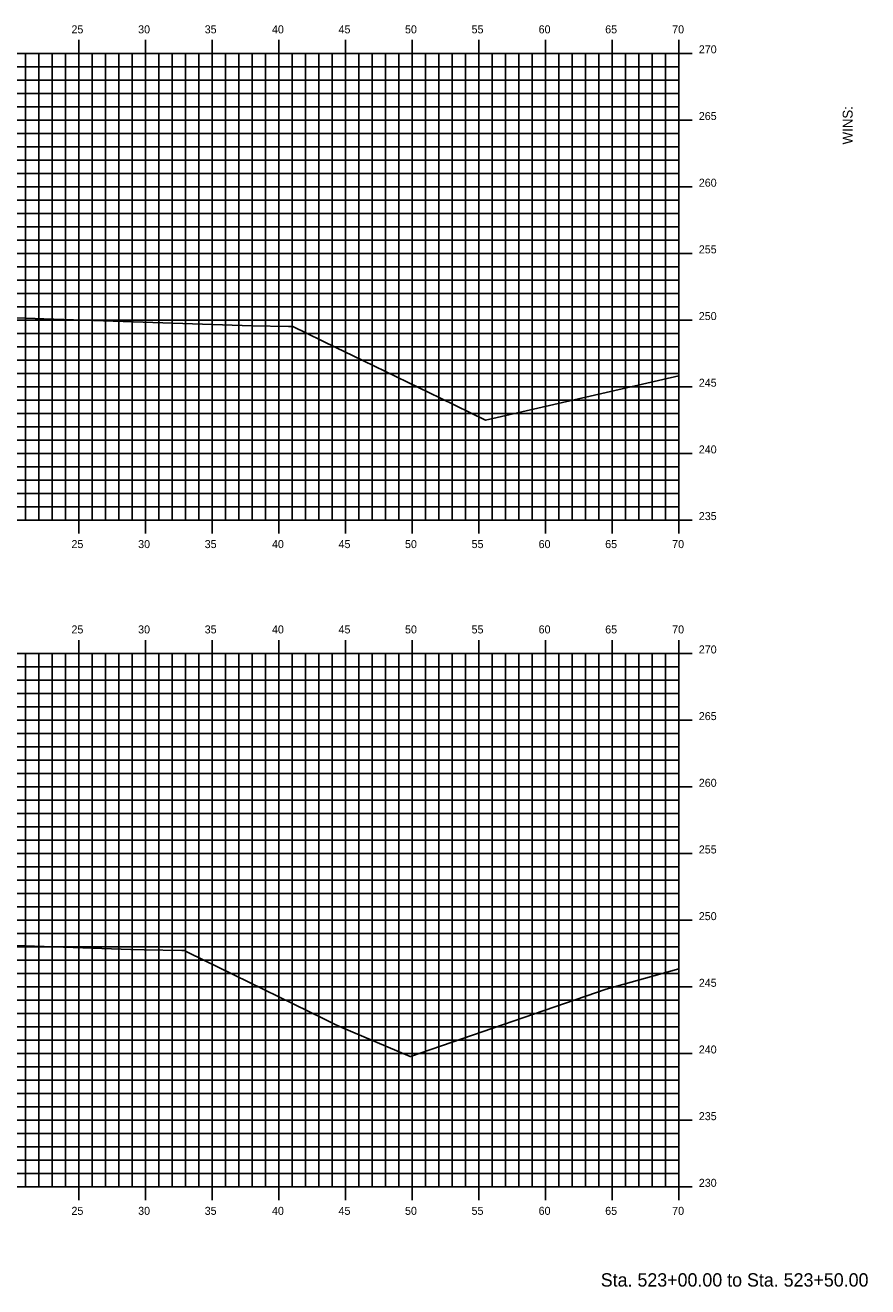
# Model space of a CAD drawing. Extents: x 1170543 to 1177585, y 609599 to 610623.
# Drawn here: x 1175304.3 to 1175367.5, y 610270.3 to 610364.9 of the extents above; entities that cross this region are included whole.
import ezdxf

# ---------------------------------------------------------------- set-up
doc = ezdxf.new("R2010")
doc.units = 0
for name, color, linetype in [('BORDER', 7, 'Continuous'), ('H_V ANNOTATION', 7, 'Continuous'), ('MAJOR', 7, 'Continuous'), ('MINOR', 7, 'Continuous'), ('S_Roadway_Centerline', 7, 'Continuous')]:
    doc.layers.add(name, color=color, linetype=linetype)

msp = doc.modelspace()

# ---------------------------------------------------------------- linework, layer by layer
at = {"layer": 'MAJOR'}
for p, q in [((1175308.359, 610363.803), (1175308.359, 610362.801)), ((1175313.359, 610363.803), (1175313.359, 610362.801)), ((1175318.359, 610363.803), (1175318.359, 610362.801)), ((1175323.359, 610363.803), (1175323.359, 610362.801)), ((1175328.359, 610363.803), (1175328.359, 610362.801)), ((1175333.359, 610363.803), (1175333.359, 610362.801)), ((1175338.359, 610363.803), (1175338.359, 610362.801)), ((1175343.359, 610363.803), (1175343.359, 610362.801)), ((1175348.359, 610363.803), (1175348.359, 610362.801)), ((1175353.359, 610363.803), (1175353.359, 610362.801)), ((1175213.359, 610362.801), (1175353.359, 610362.801)), ((1175213.359, 610362.801), (1175353.359, 610362.801)), ((1175308.359, 610327.801), (1175308.359, 610362.801)), ((1175313.359, 610327.801), (1175313.359, 610362.801)), ((1175318.359, 610327.801), (1175318.359, 610362.801)), ((1175323.359, 610327.801), (1175323.359, 610362.801)), ((1175328.359, 610327.801), (1175328.359, 610362.801)), ((1175333.359, 610327.801), (1175333.359, 610362.801)), ((1175338.359, 610327.801), (1175338.359, 610362.801)), ((1175343.359, 610327.801), (1175343.359, 610362.801)), ((1175348.359, 610327.801), (1175348.359, 610362.801)), ((1175354.361, 610362.801), (1175352.357, 610362.801)), ((1175353.359, 610327.801), (1175353.359, 610362.801)), ((1175353.359, 610327.801), (1175353.359, 610362.801)), ((1175213.359, 610357.801), (1175353.359, 610357.801)), ((1175354.361, 610357.801), (1175352.357, 610357.801)), ((1175213.359, 610352.801), (1175353.359, 610352.801)), ((1175354.361, 610352.801), (1175352.357, 610352.801)), ((1175213.359, 610347.801), (1175353.359, 610347.801)), ((1175354.361, 610347.801), (1175352.357, 610347.801)), ((1175213.359, 610342.801), (1175353.359, 610342.801)), ((1175354.361, 610342.801), (1175352.357, 610342.801)), ((1175213.359, 610337.801), (1175353.359, 610337.801)), ((1175354.361, 610337.801), (1175352.357, 610337.801)), ((1175213.359, 610332.801), (1175353.359, 610332.801)), ((1175354.361, 610332.801), (1175352.357, 610332.801)), ((1175213.359, 610327.801), (1175353.359, 610327.801)), ((1175213.359, 610327.801), (1175353.359, 610327.801)), ((1175308.359, 610326.799), (1175308.359, 610327.801)), ((1175313.359, 610326.799), (1175313.359, 610327.801)), ((1175318.359, 610326.799), (1175318.359, 610327.801)), ((1175323.359, 610326.799), (1175323.359, 610327.801)), ((1175328.359, 610326.799), (1175328.359, 610327.801)), ((1175333.359, 610326.799), (1175333.359, 610327.801)), ((1175338.359, 610326.799), (1175338.359, 610327.801)), ((1175343.359, 610326.799), (1175343.359, 610327.801)), ((1175348.359, 610326.799), (1175348.359, 610327.801)), ((1175354.361, 610327.801), (1175352.357, 610327.801)), ((1175353.359, 610326.799), (1175353.359, 610327.801)), ((1175308.359, 610318.803), (1175308.359, 610317.801)), ((1175313.359, 610318.803), (1175313.359, 610317.801)), ((1175318.359, 610318.803), (1175318.359, 610317.801)), ((1175323.359, 610318.803), (1175323.359, 610317.801)), ((1175328.359, 610318.803), (1175328.359, 610317.801)), ((1175333.359, 610318.803), (1175333.359, 610317.801)), ((1175338.359, 610318.803), (1175338.359, 610317.801)), ((1175343.359, 610318.803), (1175343.359, 610317.801)), ((1175348.359, 610318.803), (1175348.359, 610317.801)), ((1175353.359, 610318.803), (1175353.359, 610317.801)), ((1175213.359, 610317.801), (1175353.359, 610317.801)), ((1175213.359, 610317.801), (1175353.359, 610317.801)), ((1175308.359, 610277.801), (1175308.359, 610317.801)), ((1175313.359, 610277.801), (1175313.359, 610317.801)), ((1175318.359, 610277.801), (1175318.359, 610317.801)), ((1175323.359, 610277.801), (1175323.359, 610317.801)), ((1175328.359, 610277.801), (1175328.359, 610317.801)), ((1175333.359, 610277.801), (1175333.359, 610317.801)), ((1175338.359, 610277.801), (1175338.359, 610317.801)), ((1175343.359, 610277.801), (1175343.359, 610317.801)), ((1175348.359, 610277.801), (1175348.359, 610317.801)), ((1175354.361, 610317.801), (1175352.357, 610317.801)), ((1175353.359, 610277.801), (1175353.359, 610317.801)), ((1175353.359, 610277.801), (1175353.359, 610317.801)), ((1175213.359, 610312.801), (1175353.359, 610312.801)), ((1175354.361, 610312.801), (1175352.357, 610312.801)), ((1175213.359, 610307.801), (1175353.359, 610307.801)), ((1175354.361, 610307.801), (1175352.357, 610307.801)), ((1175213.359, 610302.801), (1175353.359, 610302.801)), ((1175354.361, 610302.801), (1175352.357, 610302.801)), ((1175213.359, 610297.801), (1175353.359, 610297.801)), ((1175354.361, 610297.801), (1175352.357, 610297.801)), ((1175213.359, 610292.801), (1175353.359, 610292.801)), ((1175354.361, 610292.801), (1175352.357, 610292.801)), ((1175213.359, 610287.801), (1175353.359, 610287.801)), ((1175354.361, 610287.801), (1175352.357, 610287.801)), ((1175213.359, 610282.801), (1175353.359, 610282.801)), ((1175354.361, 610282.801), (1175352.357, 610282.801)), ((1175213.359, 610277.801), (1175353.359, 610277.801)), ((1175213.359, 610277.801), (1175353.359, 610277.801)), ((1175308.359, 610276.799), (1175308.359, 610277.801)), ((1175313.359, 610276.799), (1175313.359, 610277.801)), ((1175318.359, 610276.799), (1175318.359, 610277.801)), ((1175323.359, 610276.799), (1175323.359, 610277.801)), ((1175328.359, 610276.799), (1175328.359, 610277.801)), ((1175333.359, 610276.799), (1175333.359, 610277.801)), ((1175338.359, 610276.799), (1175338.359, 610277.801)), ((1175343.359, 610276.799), (1175343.359, 610277.801)), ((1175348.359, 610276.799), (1175348.359, 610277.801)), ((1175354.361, 610277.801), (1175352.357, 610277.801)), ((1175353.359, 610276.799), (1175353.359, 610277.801))]:
    msp.add_line(p, q, dxfattribs=at)
at = {"layer": 'MINOR'}
for p, q in [((1175304.359, 610327.801), (1175304.359, 610362.801)), ((1175305.359, 610327.801), (1175305.359, 610362.801)), ((1175306.359, 610327.801), (1175306.359, 610362.801)), ((1175307.359, 610327.801), (1175307.359, 610362.801)), ((1175309.359, 610327.801), (1175309.359, 610362.801)), ((1175310.359, 610327.801), (1175310.359, 610362.801)), ((1175311.359, 610327.801), (1175311.359, 610362.801)), ((1175312.359, 610327.801), (1175312.359, 610362.801)), ((1175314.359, 610327.801), (1175314.359, 610362.801)), ((1175315.359, 610327.801), (1175315.359, 610362.801)), ((1175316.359, 610327.801), (1175316.359, 610362.801)), ((1175317.359, 610327.801), (1175317.359, 610362.801)), ((1175319.359, 610327.801), (1175319.359, 610362.801)), ((1175320.359, 610327.801), (1175320.359, 610362.801)), ((1175321.359, 610327.801), (1175321.359, 610362.801)), ((1175322.359, 610327.801), (1175322.359, 610362.801)), ((1175324.359, 610327.801), (1175324.359, 610362.801)), ((1175325.359, 610327.801), (1175325.359, 610362.801)), ((1175326.359, 610327.801), (1175326.359, 610362.801)), ((1175327.359, 610327.801), (1175327.359, 610362.801)), ((1175329.359, 610327.801), (1175329.359, 610362.801)), ((1175330.359, 610327.801), (1175330.359, 610362.801)), ((1175331.359, 610327.801), (1175331.359, 610362.801)), ((1175332.359, 610327.801), (1175332.359, 610362.801)), ((1175334.359, 610327.801), (1175334.359, 610362.801)), ((1175335.359, 610327.801), (1175335.359, 610362.801)), ((1175336.359, 610327.801), (1175336.359, 610362.801)), ((1175337.359, 610327.801), (1175337.359, 610362.801)), ((1175339.359, 610327.801), (1175339.359, 610362.801)), ((1175340.359, 610327.801), (1175340.359, 610362.801)), ((1175341.359, 610327.801), (1175341.359, 610362.801)), ((1175342.359, 610327.801), (1175342.359, 610362.801)), ((1175344.359, 610327.801), (1175344.359, 610362.801)), ((1175345.359, 610327.801), (1175345.359, 610362.801)), ((1175346.359, 610327.801), (1175346.359, 610362.801)), ((1175347.359, 610327.801), (1175347.359, 610362.801)), ((1175349.359, 610327.801), (1175349.359, 610362.801)), ((1175350.359, 610327.801), (1175350.359, 610362.801)), ((1175351.359, 610327.801), (1175351.359, 610362.801)), ((1175352.359, 610327.801), (1175352.359, 610362.801)), ((1175213.359, 610361.801), (1175353.359, 610361.801)), ((1175353.359, 610361.801), (1175352.357, 610361.801)), ((1175213.359, 610360.801), (1175353.359, 610360.801)), ((1175353.359, 610360.801), (1175352.357, 610360.801)), ((1175213.359, 610359.801), (1175353.359, 610359.801)), ((1175353.359, 610359.801), (1175352.357, 610359.801)), ((1175213.359, 610358.801), (1175353.359, 610358.801)), ((1175353.359, 610358.801), (1175352.357, 610358.801)), ((1175213.359, 610356.801), (1175353.359, 610356.801)), ((1175353.359, 610356.801), (1175352.357, 610356.801)), ((1175213.359, 610355.801), (1175353.359, 610355.801)), ((1175353.359, 610355.801), (1175352.357, 610355.801)), ((1175213.359, 610354.801), (1175353.359, 610354.801)), ((1175353.359, 610354.801), (1175352.357, 610354.801)), ((1175213.359, 610353.801), (1175353.359, 610353.801)), ((1175353.359, 610353.801), (1175352.357, 610353.801)), ((1175213.359, 610351.801), (1175353.359, 610351.801)), ((1175353.359, 610351.801), (1175352.357, 610351.801)), ((1175213.359, 610350.801), (1175353.359, 610350.801)), ((1175353.359, 610350.801), (1175352.357, 610350.801)), ((1175213.359, 610349.801), (1175353.359, 610349.801)), ((1175353.359, 610349.801), (1175352.357, 610349.801)), ((1175213.359, 610348.801), (1175353.359, 610348.801)), ((1175353.359, 610348.801), (1175352.357, 610348.801)), ((1175213.359, 610346.801), (1175353.359, 610346.801)), ((1175353.359, 610346.801), (1175352.357, 610346.801)), ((1175213.359, 610345.801), (1175353.359, 610345.801)), ((1175353.359, 610345.801), (1175352.357, 610345.801)), ((1175213.359, 610344.801), (1175353.359, 610344.801)), ((1175353.359, 610344.801), (1175352.357, 610344.801)), ((1175213.359, 610343.801), (1175353.359, 610343.801)), ((1175353.359, 610343.801), (1175352.357, 610343.801)), ((1175213.359, 610341.801), (1175353.359, 610341.801)), ((1175353.359, 610341.801), (1175352.357, 610341.801)), ((1175213.359, 610340.801), (1175353.359, 610340.801)), ((1175353.359, 610340.801), (1175352.357, 610340.801)), ((1175213.359, 610339.801), (1175353.359, 610339.801)), ((1175353.359, 610339.801), (1175352.357, 610339.801)), ((1175213.359, 610338.801), (1175353.359, 610338.801)), ((1175353.359, 610338.801), (1175352.357, 610338.801)), ((1175213.359, 610336.801), (1175353.359, 610336.801)), ((1175353.359, 610336.801), (1175352.357, 610336.801)), ((1175213.359, 610335.801), (1175353.359, 610335.801)), ((1175353.359, 610335.801), (1175352.357, 610335.801)), ((1175213.359, 610334.801), (1175353.359, 610334.801)), ((1175353.359, 610334.801), (1175352.357, 610334.801)), ((1175213.359, 610333.801), (1175353.359, 610333.801)), ((1175353.359, 610333.801), (1175352.357, 610333.801)), ((1175213.359, 610331.801), (1175353.359, 610331.801)), ((1175353.359, 610331.801), (1175352.357, 610331.801)), ((1175213.359, 610330.801), (1175353.359, 610330.801)), ((1175353.359, 610330.801), (1175352.357, 610330.801)), ((1175213.359, 610329.801), (1175353.359, 610329.801)), ((1175353.359, 610329.801), (1175352.357, 610329.801)), ((1175213.359, 610328.801), (1175353.359, 610328.801)), ((1175353.359, 610328.801), (1175352.357, 610328.801)), ((1175304.359, 610277.801), (1175304.359, 610317.801)), ((1175305.359, 610277.801), (1175305.359, 610317.801)), ((1175306.359, 610277.801), (1175306.359, 610317.801)), ((1175307.359, 610277.801), (1175307.359, 610317.801)), ((1175309.359, 610277.801), (1175309.359, 610317.801)), ((1175310.359, 610277.801), (1175310.359, 610317.801)), ((1175311.359, 610277.801), (1175311.359, 610317.801)), ((1175312.359, 610277.801), (1175312.359, 610317.801)), ((1175314.359, 610277.801), (1175314.359, 610317.801)), ((1175315.359, 610277.801), (1175315.359, 610317.801)), ((1175316.359, 610277.801), (1175316.359, 610317.801)), ((1175317.359, 610277.801), (1175317.359, 610317.801)), ((1175319.359, 610277.801), (1175319.359, 610317.801)), ((1175320.359, 610277.801), (1175320.359, 610317.801)), ((1175321.359, 610277.801), (1175321.359, 610317.801)), ((1175322.359, 610277.801), (1175322.359, 610317.801)), ((1175324.359, 610277.801), (1175324.359, 610317.801)), ((1175325.359, 610277.801), (1175325.359, 610317.801)), ((1175326.359, 610277.801), (1175326.359, 610317.801)), ((1175327.359, 610277.801), (1175327.359, 610317.801)), ((1175329.359, 610277.801), (1175329.359, 610317.801)), ((1175330.359, 610277.801), (1175330.359, 610317.801)), ((1175331.359, 610277.801), (1175331.359, 610317.801)), ((1175332.359, 610277.801), (1175332.359, 610317.801)), ((1175334.359, 610277.801), (1175334.359, 610317.801)), ((1175335.359, 610277.801), (1175335.359, 610317.801)), ((1175336.359, 610277.801), (1175336.359, 610317.801)), ((1175337.359, 610277.801), (1175337.359, 610317.801)), ((1175339.359, 610277.801), (1175339.359, 610317.801)), ((1175340.359, 610277.801), (1175340.359, 610317.801)), ((1175341.359, 610277.801), (1175341.359, 610317.801)), ((1175342.359, 610277.801), (1175342.359, 610317.801)), ((1175344.359, 610277.801), (1175344.359, 610317.801)), ((1175345.359, 610277.801), (1175345.359, 610317.801)), ((1175346.359, 610277.801), (1175346.359, 610317.801)), ((1175347.359, 610277.801), (1175347.359, 610317.801)), ((1175349.359, 610277.801), (1175349.359, 610317.801)), ((1175350.359, 610277.801), (1175350.359, 610317.801)), ((1175351.359, 610277.801), (1175351.359, 610317.801)), ((1175352.359, 610277.801), (1175352.359, 610317.801)), ((1175213.359, 610316.801), (1175353.359, 610316.801)), ((1175353.359, 610316.801), (1175352.357, 610316.801)), ((1175213.359, 610315.801), (1175353.359, 610315.801)), ((1175353.359, 610315.801), (1175352.357, 610315.801)), ((1175213.359, 610314.801), (1175353.359, 610314.801)), ((1175353.359, 610314.801), (1175352.357, 610314.801)), ((1175213.359, 610313.801), (1175353.359, 610313.801)), ((1175353.359, 610313.801), (1175352.357, 610313.801)), ((1175213.359, 610311.801), (1175353.359, 610311.801)), ((1175353.359, 610311.801), (1175352.357, 610311.801)), ((1175213.359, 610310.801), (1175353.359, 610310.801)), ((1175353.359, 610310.801), (1175352.357, 610310.801)), ((1175213.359, 610309.801), (1175353.359, 610309.801)), ((1175353.359, 610309.801), (1175352.357, 610309.801)), ((1175213.359, 610308.801), (1175353.359, 610308.801)), ((1175353.359, 610308.801), (1175352.357, 610308.801)), ((1175213.359, 610306.801), (1175353.359, 610306.801)), ((1175353.359, 610306.801), (1175352.357, 610306.801)), ((1175213.359, 610305.801), (1175353.359, 610305.801)), ((1175353.359, 610305.801), (1175352.357, 610305.801)), ((1175213.359, 610304.801), (1175353.359, 610304.801)), ((1175353.359, 610304.801), (1175352.357, 610304.801)), ((1175213.359, 610303.801), (1175353.359, 610303.801)), ((1175353.359, 610303.801), (1175352.357, 610303.801)), ((1175213.359, 610301.801), (1175353.359, 610301.801)), ((1175353.359, 610301.801), (1175352.357, 610301.801)), ((1175213.359, 610300.801), (1175353.359, 610300.801)), ((1175353.359, 610300.801), (1175352.357, 610300.801)), ((1175213.359, 610299.801), (1175353.359, 610299.801)), ((1175353.359, 610299.801), (1175352.357, 610299.801)), ((1175213.359, 610298.801), (1175353.359, 610298.801)), ((1175353.359, 610298.801), (1175352.357, 610298.801)), ((1175213.359, 610296.801), (1175353.359, 610296.801)), ((1175353.359, 610296.801), (1175352.357, 610296.801)), ((1175213.359, 610295.801), (1175353.359, 610295.801)), ((1175353.359, 610295.801), (1175352.357, 610295.801)), ((1175213.359, 610294.801), (1175353.359, 610294.801)), ((1175353.359, 610294.801), (1175352.357, 610294.801)), ((1175213.359, 610293.801), (1175353.359, 610293.801)), ((1175353.359, 610293.801), (1175352.357, 610293.801)), ((1175213.359, 610291.801), (1175353.359, 610291.801)), ((1175353.359, 610291.801), (1175352.357, 610291.801)), ((1175213.359, 610290.801), (1175353.359, 610290.801)), ((1175353.359, 610290.801), (1175352.357, 610290.801)), ((1175213.359, 610289.801), (1175353.359, 610289.801)), ((1175353.359, 610289.801), (1175352.357, 610289.801)), ((1175213.359, 610288.801), (1175353.359, 610288.801)), ((1175353.359, 610288.801), (1175352.357, 610288.801)), ((1175213.359, 610286.801), (1175353.359, 610286.801)), ((1175353.359, 610286.801), (1175352.357, 610286.801)), ((1175213.359, 610285.801), (1175353.359, 610285.801)), ((1175353.359, 610285.801), (1175352.357, 610285.801)), ((1175213.359, 610284.801), (1175353.359, 610284.801)), ((1175353.359, 610284.801), (1175352.357, 610284.801)), ((1175213.359, 610283.801), (1175353.359, 610283.801)), ((1175353.359, 610283.801), (1175352.357, 610283.801)), ((1175213.359, 610281.801), (1175353.359, 610281.801)), ((1175353.359, 610281.801), (1175352.357, 610281.801)), ((1175213.359, 610280.801), (1175353.359, 610280.801)), ((1175353.359, 610280.801), (1175352.357, 610280.801)), ((1175213.359, 610279.801), (1175353.359, 610279.801)), ((1175353.359, 610279.801), (1175352.357, 610279.801)), ((1175213.359, 610278.801), (1175353.359, 610278.801)), ((1175353.359, 610278.801), (1175352.357, 610278.801))]:
    msp.add_line(p, q, dxfattribs=at)
at = {"layer": 'S_Roadway_Centerline'}
for points in [[(1175294.142, 610343.286), (1175305.083, 610342.915), (1175305.743, 610342.893), (1175321.356, 610342.365), (1175324.088, 610342.326), (1175324.407, 610342.321), (1175327.695, 610340.723), (1175328.895, 610340.14), (1175335.49, 610336.935), (1175338.855, 610335.299), (1175353.359, 610338.609)], [(1175297.081, 610296.122), (1175312.267, 610295.595), (1175313.258, 610295.562), (1175316.072, 610295.52), (1175316.291, 610295.517), (1175316.564, 610295.383), (1175319.995, 610293.704), (1175326.729, 610290.406), (1175327.496, 610290.031), (1175327.919, 610289.825), (1175333.209, 610287.575), (1175333.242, 610287.586), (1175347.915, 610292.636), (1175353.359, 610294.156)]]:
    msp.add_lwpolyline(points, dxfattribs=at)

# ---------------------------------------------------------------- texts
at = {"layer": 'BORDER'}
msp.add_text('WINS:', height=0.7453, rotation=90, dxfattribs=at).set_placement((1175366.394, 610355.969))
at = {"layer": 'H_V ANNOTATION'}
for s, height, p in [('25', 0.6, (1175307.805, 610364.301)), ('30', 0.6, (1175312.807, 610364.301)), ('35', 0.6, (1175317.799, 610364.301)), ('40', 0.6, (1175322.845, 610364.301)), ('45', 0.6, (1175327.837, 610364.301)), ('50', 0.6, (1175332.823, 610364.301)), ('55', 0.6, (1175337.815, 610364.301)), ('60', 0.6, (1175342.845, 610364.301)), ('65', 0.6, (1175347.837, 610364.301)), ('70', 0.6, (1175352.861, 610364.301)), ('270', 0.6, (1175354.859, 610362.801)), ('265', 0.6, (1175354.859, 610357.801)), ('260', 0.6, (1175354.859, 610352.801)), ('255', 0.6, (1175354.859, 610347.801)), ('250', 0.6, (1175354.859, 610342.801)), ('245', 0.6, (1175354.859, 610337.801)), ('240', 0.6, (1175354.859, 610332.801)), ('235', 0.6, (1175354.859, 610327.801)), ('25', 0.6, (1175307.805, 610325.701)), ('30', 0.6, (1175312.807, 610325.701)), ('35', 0.6, (1175317.799, 610325.701)), ('40', 0.6, (1175322.845, 610325.701)), ('45', 0.6, (1175327.837, 610325.701)), ('50', 0.6, (1175332.823, 610325.701)), ('55', 0.6, (1175337.815, 610325.701)), ('60', 0.6, (1175342.845, 610325.701)), ('65', 0.6, (1175347.837, 610325.701)), ('70', 0.6, (1175352.861, 610325.701)), ('25', 0.6, (1175307.805, 610319.301)), ('30', 0.6, (1175312.807, 610319.301)), ('35', 0.6, (1175317.799, 610319.301)), ('40', 0.6, (1175322.845, 610319.301)), ('45', 0.6, (1175327.837, 610319.301)), ('50', 0.6, (1175332.823, 610319.301)), ('55', 0.6, (1175337.815, 610319.301)), ('60', 0.6, (1175342.845, 610319.301)), ('65', 0.6, (1175347.837, 610319.301)), ('70', 0.6, (1175352.861, 610319.301)), ('270', 0.6, (1175354.859, 610317.801)), ('265', 0.6, (1175354.859, 610312.801)), ('260', 0.6, (1175354.859, 610307.801)), ('255', 0.6, (1175354.859, 610302.801)), ('250', 0.6, (1175354.859, 610297.801)), ('245', 0.6, (1175354.859, 610292.801)), ('240', 0.6, (1175354.859, 610287.801)), ('235', 0.6, (1175354.859, 610282.801)), ('230', 0.6, (1175354.859, 610277.801)), ('25', 0.6, (1175307.805, 610275.701)), ('30', 0.6, (1175312.807, 610275.701)), ('35', 0.6, (1175317.799, 610275.701)), ('40', 0.6, (1175322.845, 610275.701)), ('45', 0.6, (1175327.837, 610275.701)), ('50', 0.6, (1175332.823, 610275.701)), ('55', 0.6, (1175337.815, 610275.701)), ('60', 0.6, (1175342.845, 610275.701)), ('65', 0.6, (1175347.837, 610275.701)), ('70', 0.6, (1175352.861, 610275.701)), ('Sta. 523+00.00 to Sta. 523+50.00', 1.0002, (1175347.505, 610270.321))]:
    msp.add_text(s, height=height, dxfattribs=at).set_placement(p)

doc.saveas('drawing.dxf')
